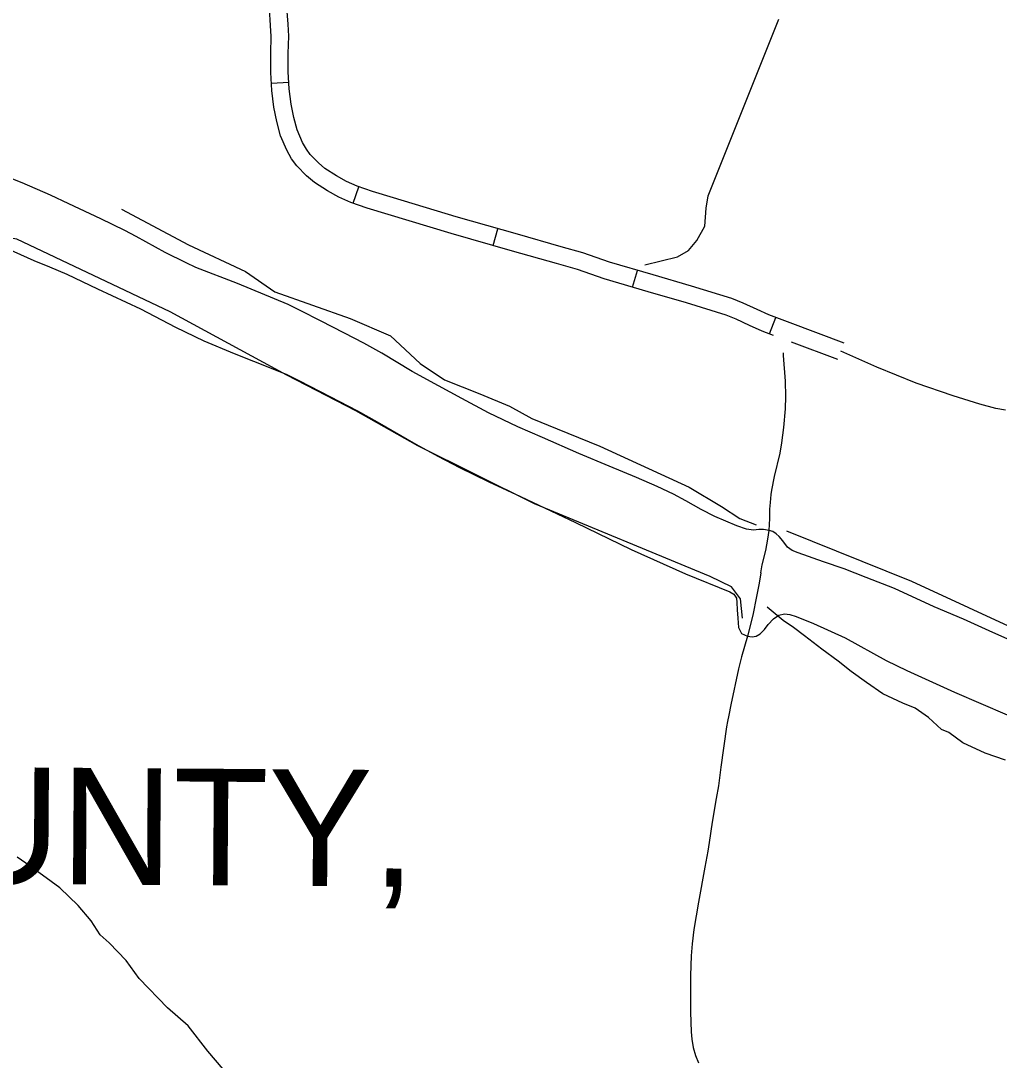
# Model space of a CAD drawing. Extents: x 3172297 to 3210190, y 958463 to 983887.
# Drawn here: x 3204924 to 3206603, y 970185 to 971968 of the extents above; entities that cross this region are included whole.
import ezdxf

# ---------------------------------------------------------------- set-up
doc = ezdxf.new("R2010")
doc.units = 0
for name, color, linetype in [('V-LEVE-TOET', 7, 'Continuous'), ('V-ROAD-CNTR', 7, 'Continuous'), ('V-SITE-VEGE', 7, 'Continuous'), ('V-TOPO-GNAM-IDEN', 7, 'Continuous'), ('V-TOPO-SHOR', 7, 'Continuous')]:
    doc.layers.add(name, color=color, linetype=linetype)

msp = doc.modelspace()

# ---------------------------------------------------------------- linework, layer by layer
at = {"layer": 'V-LEVE-TOET'}
for points in [[(3206044.1, 971156.2), (3206016.2, 971169.6), (3205980.3, 971184.7), (3205933.8, 971204.6), (3205881.8, 971226.3), (3205819.4, 971253.4), (3205776.8, 971272.1), (3205726.7, 971295.9), (3205680.6, 971320.4), (3205641, 971342.1), (3205595.8, 971367), (3205543.5, 971398.2), (3205512.9, 971415.3), (3205479.4, 971432.4), (3205438.1, 971453.9), (3205404.5, 971471.1), (3205382.8, 971481.7), (3205295.9, 971517.5), (3205224.3, 971544.9), (3205208.1, 971552.9), (3205172, 971571.1), (3205121.9, 971598.4), (3205102.4, 971608.6), (3205061.7, 971628.5), (3205006.4, 971654.5), (3204975, 971669.2), (3204926.7, 971690.3), (3204881.1, 971708.3)], [(3204831.3, 971608.4), (3204946.5, 971557.2), (3204973.2, 971546.6), (3205003.2, 971533.5), (3205055.8, 971508.3), (3205129.6, 971474.2), (3205189.5, 971443.1), (3205238, 971419.4), (3205290.2, 971397.8), (3205356.5, 971371.2), (3205380.7, 971361.6), (3205401.4, 971351.6), (3205455.4, 971323.3), (3205501.8, 971299.2), (3205535.4, 971280.3), (3205602, 971242.2), (3205639.4, 971221.3), (3205677.1, 971202.2), (3205701.3, 971189.9), (3205727.2, 971177.7), (3205781.5, 971152.6), (3205875.6, 971107.8), (3205971.6, 971061.4), (3206064.4, 971019.5), (3206140.5, 970988.9), (3206147.6, 970984.5), (3206151.9, 970977.8), (3206152.9, 970970.2), (3206153.4, 970958.1), (3206154.3, 970943.5), (3206155.4, 970927.8), (3206160.9, 970917.3), (3206170.9, 970912.5), (3206179, 970911.8), (3206186.1, 970913), (3206193, 970916.8), (3206200, 970924.3), (3206206.7, 970932.8), (3206215.6, 970942.4), (3206225, 970948.9), (3206234.3, 970951.1), (3206243.7, 970949.8), (3206254.7, 970946.7), (3206284, 970934.4), (3206338.3, 970910.1), (3206409.1, 970871.1), (3206444.5, 970854), (3206525.9, 970816.8), (3206661.8, 970758.5)], [(3206643.6, 970895.9), (3206585.8, 970921.8), (3206541.4, 970942), (3206491.5, 970963), (3206423.2, 970994.4), (3206374.6, 971013.3), (3206336.8, 971028), (3206301.3, 971040.2), (3206257.9, 971055.4), (3206247.7, 971059.7), (3206239.9, 971065.2), (3206231.5, 971076), (3206225.6, 971083.8), (3206220.1, 971088.4), (3206214.2, 971092), (3206207.9, 971093.8), (3206198.2, 971095.5), (3206190.3, 971095.6), (3206181.5, 971094.7), (3206169, 971096.2), (3206152.6, 971101.8), (3206115.1, 971118.2), (3206091.7, 971130.1), (3206065.2, 971145.1), (3206044.1, 971156.2)]]:
    msp.add_lwpolyline(points, dxfattribs=at)
at = {"layer": 'V-ROAD-CNTR'}
for p, q in [((3205354.1, 971861.2), (3205384, 971862.9)), ((3205494.5, 971655.3), (3205504, 971683.7)), ((3205734.4, 971582.9), (3205742.7, 971611.7)), ((3205973.9, 971511.5), (3205982.3, 971540.3)), ((3206209, 971431.1), (3206219.4, 971459.3))]:
    msp.add_line(p, q, dxfattribs=at)
for points in [[(3206215.5, 971428.7), (3206195.9, 971436), (3206174.6, 971445.7), (3206151.8, 971456.5), (3206134.4, 971463.5), (3206066.2, 971484.6), (3206000.6, 971503.7), (3205924.8, 971525.8), (3205879.6, 971541.7), (3205843.1, 971551.9), (3205767.9, 971573.3), (3205662.5, 971603.5), (3205554.6, 971636), (3205518.3, 971647.2), (3205490.4, 971656.6), (3205469.9, 971665.7), (3205450.3, 971676.5), (3205427.9, 971690.9), (3205414.2, 971702.7), (3205398, 971719.5), (3205388.8, 971731.6), (3205380.5, 971746.6), (3205370, 971771.2), (3205363.4, 971795.4), (3205358.4, 971820.3), (3205354.8, 971848.7), (3205353, 971879.7), (3205353, 971912.7), (3205353.9, 971941.6), (3205352.8, 971960.5), (3205350.8, 971988.8)], [(3206336.6, 971415.6), (3206244.1, 971450.2), (3206207.4, 971463.7), (3206187.3, 971472.9), (3206163.8, 971484), (3206144.4, 971491.8), (3206074.8, 971513.3), (3206009, 971532.5), (3205934, 971554.4), (3205888.6, 971570.3), (3205851.3, 971580.8), (3205776.1, 971602.2), (3205670.9, 971632.3), (3205563.4, 971664.7), (3205527.5, 971675.8), (3205501.3, 971684.6), (3205483.1, 971692.6), (3205465.6, 971702.2), (3205445.9, 971715), (3205434.9, 971724.6), (3205420.8, 971739), (3205414.1, 971748), (3205407.5, 971759.8), (3205398.4, 971781.1), (3205392.6, 971802.3), (3205388, 971825.1), (3205384.7, 971851.4), (3205383, 971880.6), (3205383, 971912.3), (3205383.9, 971942), (3205382.8, 971962.4), (3205380.7, 971991.3)], [(3206326.1, 971387.5), (3206246.7, 971417.1)], [(3206194, 971021.2), (3206196.3, 971035.2), (3206202.4, 971059.7), (3206206, 971079.1), (3206207.9, 971093.8), (3206209.3, 971114.8), (3206209.6, 971130.5), (3206210.3, 971141.8), (3206211.6, 971155.6), (3206212.7, 971163.1), (3206217.5, 971186.9), (3206227.2, 971226.8), (3206229.9, 971244.3), (3206233.3, 971270.6), (3206236.2, 971302.6), (3206236.9, 971323.6), (3206236.4, 971350.2), (3206233, 971394.4), (3206232.9, 971398.6)], [(3206613.7, 971300.5), (3206597, 971303.3), (3206569.4, 971310.7), (3206523.9, 971325), (3206460.5, 971346.9), (3206392.9, 971374.2), (3206331.4, 971401.5)], [(3206194, 971021.2), (3206191.3, 971003.7), (3206186.5, 970980.5), (3206180, 970948.6), (3206170.9, 970912.5), (3206160.7, 970877.5), (3206155.5, 970856.8), (3206142.3, 970794.9), (3206138.7, 970777.1), (3206136.7, 970766.3), (3206135.1, 970756.9), (3206125.1, 970687.8), (3206121, 970656), (3206117.5, 970634.3), (3206110.2, 970593.7), (3206105, 970558.6), (3206102.7, 970544.1), (3206097.6, 970516.6), (3206087.2, 970456.5), (3206079.1, 970409.4), (3206075.8, 970384.7), (3206074.2, 970364.2), (3206073.2, 970330.8), (3206073.4, 970267.6), (3206074.4, 970233.9), (3206075.5, 970221.3), (3206078, 970206.8), (3206081.6, 970193.4), (3206086.8, 970181)]]:
    msp.add_lwpolyline(points, dxfattribs=at)
at = {"layer": 'V-SITE-VEGE'}
for p, q in [((3204940.2, 970518.4), (3204918, 970533.6)), ((3204991.2, 970481.2), (3204940.2, 970518.4)), ((3205022.3, 970450.5), (3204991.2, 970481.2)), ((3205044.6, 970424.2), (3205022.3, 970450.5)), ((3205060.2, 970400.1), (3205044.6, 970424.2)), ((3205075.8, 970386.9), (3205060.2, 970400.1)), ((3205104.7, 970356.3), (3205075.8, 970386.9)), ((3205127, 970325.5), (3205104.7, 970356.3)), ((3205175.9, 970275.1), (3205127, 970325.5)), ((3205211.4, 970244.5), (3205175.9, 970275.1)), ((3205244.8, 970200.6), (3205211.4, 970244.5)), ((3205271.5, 970169.9), (3205244.8, 970200.6))]:
    msp.add_line(p, q, dxfattribs=at)
at = {"layer": 'V-TOPO-SHOR'}
for points in [[(3205995, 971549.8), (3206050.8, 971563.7), (3206070, 971574.1), (3206084, 971591.5), (3206098, 971615.9), (3206099.8, 971647.2), (3206103.4, 971668.2), (3206224.5, 971971.3)], [(3206162.6, 970943.4), (3206159.2, 970976.5), (3206143.6, 970997.5), (3206107, 971015), (3205805.6, 971139.6), (3205605.3, 971239.5), (3205499, 971299.1), (3205380.6, 971360.4), (3205180.3, 971469), (3204917.3, 971593.5), (3204781.3, 971614.8), (3204650.6, 971674.4), (3204567, 971716.4), (3204516.5, 971749.7), (3204499.1, 971772.4), (3204481.7, 971791.6), (3204478.3, 971798.6)], [(3205097, 971645.4), (3205212, 971584), (3205309.5, 971538.5), (3205360, 971503.4), (3205489, 971457.8), (3205558.7, 971428), (3205609.1, 971380.7), (3205650.9, 971352.7), (3205711.9, 971328.2), (3205762.4, 971307.1), (3205800.7, 971286.1), (3205844.3, 971268.5), (3205917.5, 971238.7), (3206070.8, 971168.6), (3206126.5, 971135.3), (3206157.8, 971114.3), (3206185.7, 971103.8)], [(3206238, 971093.2), (3206452.3, 971007.2), (3206948.8, 970777.5), (3207065.5, 970726.6), (3207142.1, 970682.8), (3207297.2, 970598.7), (3207420.8, 970519.9), (3207500.9, 970458.7), (3207561.8, 970418.4), (3207695.9, 970350.1), (3207732.5, 970320.4), (3207746.4, 970294.2), (3207779.4, 970266.2), (3207810.8, 970248.7), (3207840.4, 970234.6)], [(3206613.7, 970699.8), (3206578.9, 970712.1), (3206540.6, 970729.7), (3206516.2, 970747.2), (3206504, 970752.4), (3206481.4, 970773.4), (3206458.7, 970789.2), (3206437.8, 970797.9), (3206403, 970813.7), (3206375.1, 970833), (3206349, 970852.2), (3206326.4, 970869.7), (3206298.5, 970890.7), (3206268.9, 970913.5), (3206249.8, 970927.5), (3206232.4, 970939.7), (3206204.5, 970962.4)]]:
    msp.add_lwpolyline(points, dxfattribs=at)

# ---------------------------------------------------------------- texts
at = {"layer": 'V-TOPO-GNAM-IDEN'}
msp.add_text('WILKINSON COUNTY,', height=200, rotation=359.5938, dxfattribs=at).set_placement((3202822.3, 970502.5))

doc.saveas('drawing.dxf')
